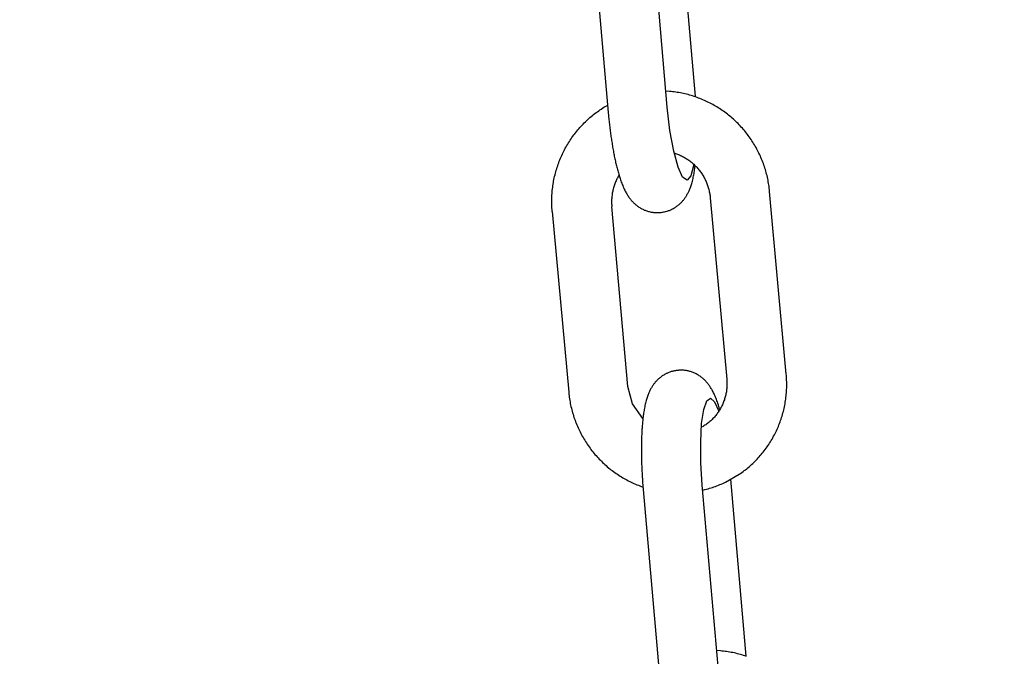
# Model space of a CAD drawing. Extents: x -169 to 2224, y 0 to 2796.
# Tile 278 of 530: x 1601.66 to 1603.6, y 976.02 to 977.27. Entities that reach past the tile are written whole.
import ezdxf

# ---------------------------------------------------------------- set-up
doc = ezdxf.new("R2010")
doc.units = 0
doc.header["$MEASUREMENT"] = 0
doc.header["$PDSIZE"] = 1
doc.layers.get('DEFPOINTS').update_dxf_attribs({"linetype": 'CONTINUOUS'})
doc.layers.add('DIM', color=3, linetype='CONTINUOUS')
doc.layers.add('SPILL-BUCKET', color=1, linetype='CONTINUOUS')
doc.styles.add('SIMPLEX', font='simplex')
doc.dimstyles.new('DIM64', dxfattribs={"dimscale": 64, "dimtxt": 0.09375, "dimasz": 0.09375, "dimexe": 0.0625, "dimexo": 0.0625, "dimgap": 0.046875, "dimtad": 1, "dimdec": 4, "dimzin": 3, "dimdsep": 46, "dimlunit": 4, "dimtxsty": 'SIMPLEX', "dimcen": 0, "dimclrd": 256, "dimclre": 256, "dimclrt": 256, "dimadec": 0, "dimazin": 0, "dimtfac": 1, "dimtdec": 4, "dimtmove": 0, "dimatfit": 3, "dimfxl": 1, "dimfrac": 2, "dimtolj": 1, "dimtzin": 0, "dimarcsym": 0})

# ---------------------------------------------------------------- blocks, each defined once
blk = doc.blocks.new('*D48')
at = {"layer": 'DEFPOINTS', "color": 0, "transparency": 16777216}
for p in [(2031.7725, 978.296), (1368.5472, 978.0147), (2031.7725, 700.5233)]:
    blk.add_point(p, dxfattribs=at)
at = {"layer": 'DIM', "lineweight": -2, "transparency": 16777216}
for p, q in [((2031.7725, 974.296), (2031.7725, 696.5233)), ((1368.5472, 974.0147), (1368.5472, 696.5233)), ((1374.5472, 700.5233), (2025.7725, 700.5233))]:
    blk.add_line(p, q, dxfattribs=at)
at = {"layer": 'DIM', "transparency": 16777216}
for points in [[(1374.5472, 701.5233), (1374.5472, 699.5233), (1368.5472, 700.5233)], [(2025.7725, 701.5233), (2025.7725, 699.5233), (2031.7725, 700.5233)]]:
    blk.add_solid(points, dxfattribs=at)
at = {"layer": 'DIM', "transparency": 16777216, "insert": (1700.1599, 708.0947), "char_height": 6, "attachment_point": 5, "style": 'SIMPLEX'}
blk.add_mtext('\\A1;55\'-3 1/4" (F.V. TANK SLAB)', dxfattribs=at)

msp = doc.modelspace()

# ---------------------------------------------------------------- linework, layer by layer
at = {"layer": 'SPILL-BUCKET', "color": 1, "linetype": 'Continuous'}
for p, q in [((1602.99222, 977.12365), (1602.96178, 977.47119)), ((1602.78918, 977.45165), (1602.8207, 977.09172)), ((1602.93696, 977.1025), (1602.90565, 977.45995))]:
    msp.add_line(p, q, dxfattribs=at)
at = {"layer": 'SPILL-BUCKET', "color": 1}
for p, q in [((1602.94118, 977.13339), (1602.93421, 977.13388)), ((1602.94426, 977.13311), (1602.94118, 977.13339)), ((1602.94734, 977.13279), (1602.94426, 977.13311)), ((1602.95041, 977.13242), (1602.94734, 977.13279)), ((1602.95348, 977.132), (1602.95041, 977.13242)), ((1602.95654, 977.13154), (1602.95348, 977.132)), ((1602.9596, 977.13104), (1602.95654, 977.13154)), ((1602.96265, 977.13049), (1602.9596, 977.13104)), ((1602.96569, 977.12989), (1602.96265, 977.13049)), ((1602.96872, 977.12926), (1602.96569, 977.12989)), ((1602.97174, 977.12858), (1602.96872, 977.12926)), ((1602.97476, 977.12785), (1602.97174, 977.12858)), ((1602.97776, 977.12708), (1602.97476, 977.12785)), ((1602.98076, 977.12627), (1602.97776, 977.12708)), ((1602.98374, 977.12541), (1602.98076, 977.12627)), ((1602.98671, 977.12451), (1602.98374, 977.12541)), ((1602.98966, 977.12357), (1602.98671, 977.12451)), ((1602.99261, 977.12258), (1602.98966, 977.12357)), ((1602.99554, 977.12155), (1602.99261, 977.12258)), ((1602.99845, 977.12048), (1602.99554, 977.12155)), ((1603.00135, 977.11937), (1602.99845, 977.12048)), ((1603.00424, 977.11822), (1603.00135, 977.11937)), ((1603.0071, 977.11702), (1603.00424, 977.11822)), ((1603.00996, 977.11578), (1603.0071, 977.11702)), ((1603.01279, 977.1145), (1603.00996, 977.11578)), ((1602.79935, 977.09351), (1602.80188, 977.09531)), ((1602.80188, 977.09531), (1602.80443, 977.09709)), ((1602.80443, 977.09709), (1602.80702, 977.09882)), ((1602.80702, 977.09882), (1602.80962, 977.10051)), ((1602.80962, 977.10051), (1602.81225, 977.10217)), ((1602.81225, 977.10217), (1602.8149, 977.10379)), ((1602.8149, 977.10379), (1602.81757, 977.10536)), ((1602.81757, 977.10536), (1602.81941, 977.10642)), ((1602.94228, 977.05629), (1602.93696, 977.1025)), ((1603.0156, 977.11318), (1603.01279, 977.1145)), ((1603.0184, 977.11182), (1603.0156, 977.11318)), ((1603.02118, 977.11042), (1603.0184, 977.11182)), ((1603.02393, 977.10898), (1603.02118, 977.11042)), ((1603.02667, 977.10749), (1603.02393, 977.10898)), ((1603.02939, 977.10597), (1603.02667, 977.10749)), ((1603.03208, 977.10441), (1603.02939, 977.10597)), ((1603.03475, 977.10281), (1603.03208, 977.10441)), ((1603.0374, 977.10117), (1603.03475, 977.10281)), ((1603.04003, 977.09949), (1603.0374, 977.10117)), ((1603.04263, 977.09778), (1603.04003, 977.09949)), ((1603.0452, 977.09603), (1603.04263, 977.09778)), ((1603.04775, 977.09424), (1603.0452, 977.09603)), ((1602.7778, 977.07564), (1602.78008, 977.07776)), ((1602.78008, 977.07776), (1602.78239, 977.07985)), ((1602.78239, 977.07985), (1602.78473, 977.08191)), ((1602.78473, 977.08191), (1602.78709, 977.08393)), ((1602.78709, 977.08393), (1602.78949, 977.08592)), ((1602.78949, 977.08592), (1602.79191, 977.08787)), ((1602.79191, 977.08787), (1602.79437, 977.08978)), ((1602.79437, 977.08978), (1602.79684, 977.09166)), ((1602.79684, 977.09166), (1602.79935, 977.09351)), ((1602.8207, 977.09172), (1602.82083, 977.09023)), ((1602.82083, 977.09023), (1602.82097, 977.08875)), ((1602.82097, 977.08875), (1602.82123, 977.08593)), ((1602.82123, 977.08593), (1602.82149, 977.08312)), ((1602.82149, 977.08312), (1602.82177, 977.08031)), ((1602.82177, 977.08031), (1602.82205, 977.07751)), ((1602.82205, 977.07751), (1602.82235, 977.07471)), ((1603.05028, 977.09241), (1603.04775, 977.09424)), ((1603.05278, 977.09055), (1603.05028, 977.09241)), ((1603.05526, 977.08865), (1603.05278, 977.09055)), ((1603.0577, 977.08672), (1603.05526, 977.08865)), ((1603.06012, 977.08475), (1603.0577, 977.08672)), ((1603.06251, 977.08275), (1603.06012, 977.08475)), ((1603.06487, 977.08071), (1603.06251, 977.08275)), ((1603.06721, 977.07863), (1603.06487, 977.08071)), ((1603.06951, 977.07653), (1603.06721, 977.07863)), ((1603.07179, 977.07439), (1603.06951, 977.07653)), ((1602.7587, 977.05511), (1602.76069, 977.05751)), ((1602.76069, 977.05751), (1602.76272, 977.05988)), ((1602.76272, 977.05988), (1602.76477, 977.06223)), ((1602.76477, 977.06223), (1602.76686, 977.06454)), ((1602.76686, 977.06454), (1602.76899, 977.06682)), ((1602.76899, 977.06682), (1602.77114, 977.06908)), ((1602.77114, 977.06908), (1602.77333, 977.0713)), ((1602.77333, 977.0713), (1602.77555, 977.07348)), ((1602.77555, 977.07348), (1602.7778, 977.07564)), ((1602.82235, 977.07471), (1602.82265, 977.07192)), ((1602.82265, 977.07192), (1602.82296, 977.06914)), ((1602.82296, 977.06914), (1602.82327, 977.06637)), ((1602.82327, 977.06637), (1602.82359, 977.0636)), ((1602.82359, 977.0636), (1602.82393, 977.06084)), ((1602.82393, 977.06084), (1602.82426, 977.0581)), ((1602.82426, 977.0581), (1602.82461, 977.05536)), ((1603.07403, 977.07222), (1603.07179, 977.07439)), ((1603.07624, 977.07001), (1603.07403, 977.07222)), ((1603.07842, 977.06778), (1603.07624, 977.07001)), ((1603.08057, 977.06551), (1603.07842, 977.06778)), ((1603.08268, 977.06321), (1603.08057, 977.06551)), ((1603.08477, 977.06088), (1603.08268, 977.06321)), ((1603.08682, 977.05853), (1603.08477, 977.06088)), ((1603.08883, 977.05614), (1603.08682, 977.05853)), ((1602.74405, 977.0349), (1602.74576, 977.03751)), ((1602.74576, 977.03751), (1602.7475, 977.04011)), ((1602.7475, 977.04011), (1602.74927, 977.04267)), ((1602.74927, 977.04267), (1602.75109, 977.04521)), ((1602.75109, 977.04521), (1602.75294, 977.04773)), ((1602.75294, 977.04773), (1602.75482, 977.05022)), ((1602.75482, 977.05022), (1602.75675, 977.05267)), ((1602.75675, 977.05267), (1602.7587, 977.05511)), ((1602.82461, 977.05536), (1602.82497, 977.05263)), ((1602.82497, 977.05263), (1602.82533, 977.04991)), ((1602.82533, 977.04991), (1602.8257, 977.04721)), ((1602.8257, 977.04721), (1602.82607, 977.04452)), ((1602.82607, 977.04452), (1602.82646, 977.04184)), ((1602.82646, 977.04184), (1602.82685, 977.03917)), ((1602.82685, 977.03917), (1602.82725, 977.03651)), ((1602.94955, 977.01554), (1602.94228, 977.05629)), ((1603.09082, 977.05372), (1603.08883, 977.05614)), ((1603.09276, 977.05128), (1603.09082, 977.05372)), ((1603.09468, 977.04881), (1603.09276, 977.05128)), ((1603.09655, 977.04631), (1603.09468, 977.04881)), ((1603.09839, 977.04378), (1603.09655, 977.04631)), ((1603.1002, 977.04123), (1603.09839, 977.04378)), ((1603.10197, 977.03865), (1603.1002, 977.04123)), ((1603.1037, 977.03605), (1603.10197, 977.03865)), ((1602.73319, 977.01592), (1602.73463, 977.0187)), ((1602.73463, 977.0187), (1602.7361, 977.02145)), ((1602.7361, 977.02145), (1602.73761, 977.02419)), ((1602.73761, 977.02419), (1602.73917, 977.0269)), ((1602.73917, 977.0269), (1602.74076, 977.02959)), ((1602.74076, 977.02959), (1602.74239, 977.03225)), ((1602.74239, 977.03225), (1602.74405, 977.0349)), ((1602.82725, 977.03651), (1602.82766, 977.03387)), ((1602.82766, 977.03387), (1602.82807, 977.03125)), ((1602.82807, 977.03125), (1602.8285, 977.02863)), ((1602.8285, 977.02863), (1602.82893, 977.02603)), ((1602.82893, 977.02603), (1602.82936, 977.02345)), ((1602.82936, 977.02345), (1602.82981, 977.02088)), ((1602.82981, 977.02088), (1602.83026, 977.01833)), ((1602.83026, 977.01833), (1602.83072, 977.01579)), ((1603.10539, 977.03342), (1603.1037, 977.03605)), ((1603.10705, 977.03077), (1603.10539, 977.03342)), ((1603.10867, 977.02809), (1603.10705, 977.03077)), ((1603.11025, 977.02539), (1603.10867, 977.02809)), ((1603.11179, 977.02267), (1603.11025, 977.02539)), ((1603.11329, 977.01993), (1603.11179, 977.02267)), ((1603.11475, 977.01717), (1603.11329, 977.01993)), ((1602.72428, 976.99594), (1602.72543, 976.99885)), ((1602.72543, 976.99885), (1602.72662, 977.00174)), ((1602.72662, 977.00174), (1602.72785, 977.00462)), ((1602.72785, 977.00462), (1602.72913, 977.00747)), ((1602.72913, 977.00747), (1602.73044, 977.01031)), ((1602.73044, 977.01031), (1602.7318, 977.01312)), ((1602.7318, 977.01312), (1602.73319, 977.01592)), ((1602.83072, 977.01579), (1602.83119, 977.01328)), ((1602.83119, 977.01328), (1602.83167, 977.01077)), ((1602.83167, 977.01077), (1602.83215, 977.00829)), ((1602.83215, 977.00829), (1602.83265, 977.00581)), ((1602.83265, 977.00581), (1602.83315, 977.00336)), ((1602.83315, 977.00336), (1602.83366, 977.00092)), ((1602.83366, 977.00092), (1602.83418, 976.9985)), ((1602.83418, 976.9985), (1602.8347, 976.99609)), ((1602.95812, 976.98395), (1602.94955, 977.01554)), ((1602.95044, 977.01228), (1602.95344, 977.01128)), ((1602.95344, 977.01128), (1602.95541, 977.01058)), ((1602.95541, 977.01058), (1602.95736, 977.00984)), ((1602.95736, 977.00984), (1602.9593, 977.00907)), ((1602.9593, 977.00907), (1602.96122, 977.00825)), ((1602.96122, 977.00825), (1602.96312, 977.00739)), ((1602.96312, 977.00739), (1602.96501, 977.00649)), ((1602.96501, 977.00649), (1602.96688, 977.00555)), ((1602.96688, 977.00555), (1602.96873, 977.00457)), ((1602.96873, 977.00457), (1602.97056, 977.00355)), ((1602.97056, 977.00355), (1602.97236, 977.0025)), ((1602.97236, 977.0025), (1602.97415, 977.0014)), ((1602.97415, 977.0014), (1602.97591, 977.00027)), ((1602.97591, 977.00027), (1602.97765, 976.9991)), ((1602.97765, 976.9991), (1602.97937, 976.99789)), ((1603.11618, 977.01438), (1603.11475, 977.01717)), ((1603.11756, 977.01158), (1603.11618, 977.01438)), ((1603.11891, 977.00876), (1603.11756, 977.01158)), ((1603.12021, 977.00591), (1603.11891, 977.00876)), ((1603.12147, 977.00305), (1603.12021, 977.00591)), ((1603.12269, 977.00017), (1603.12147, 977.00305)), ((1603.12387, 976.99728), (1603.12269, 977.00017)), ((1602.71825, 976.97818), (1602.71915, 976.98118)), ((1602.71915, 976.98118), (1602.72009, 976.98416)), ((1602.72009, 976.98416), (1602.72107, 976.98713)), ((1602.72107, 976.98713), (1602.7221, 976.99008)), ((1602.7221, 976.99008), (1602.72317, 976.99302)), ((1602.72317, 976.99302), (1602.72428, 976.99594)), ((1602.8347, 976.99609), (1602.83524, 976.99371)), ((1602.83524, 976.99371), (1602.83578, 976.99133)), ((1602.83578, 976.99133), (1602.83634, 976.98897)), ((1602.83634, 976.98897), (1602.83691, 976.98663)), ((1602.83691, 976.98663), (1602.83748, 976.98431)), ((1602.83748, 976.98431), (1602.83807, 976.98198)), ((1602.83807, 976.98198), (1602.83867, 976.97969)), ((1602.83867, 976.97969), (1602.83928, 976.97739)), ((1602.96721, 976.96441), (1602.95812, 976.98395)), ((1602.97937, 976.99789), (1602.98106, 976.99665)), ((1602.98106, 976.99665), (1602.98272, 976.99537)), ((1602.98272, 976.99537), (1602.98436, 976.99406)), ((1602.98945, 976.98953), (1602.98362, 976.96734)), ((1602.98436, 976.99406), (1602.98598, 976.99272)), ((1602.98598, 976.99272), (1602.98756, 976.99134)), ((1602.98756, 976.99134), (1602.98912, 976.98993)), ((1602.98912, 976.98993), (1602.99064, 976.98848)), ((1602.99048, 976.97681), (1602.99085, 976.97923)), ((1602.99064, 976.98848), (1602.99214, 976.987)), ((1602.99085, 976.97923), (1602.9912, 976.98169)), ((1602.9912, 976.98169), (1602.99152, 976.9841)), ((1602.99152, 976.9841), (1602.99184, 976.98654)), ((1602.99184, 976.98654), (1602.99192, 976.98722)), ((1602.99214, 976.987), (1602.99361, 976.98549)), ((1602.99361, 976.98549), (1602.99504, 976.98396)), ((1602.99504, 976.98396), (1602.99645, 976.98239)), ((1602.99645, 976.98239), (1602.99782, 976.98079)), ((1602.99782, 976.98079), (1602.99916, 976.97917)), ((1602.99916, 976.97917), (1603.00047, 976.97752)), ((1603.12501, 976.99437), (1603.12387, 976.99728)), ((1603.12611, 976.99144), (1603.12501, 976.99437)), ((1603.12716, 976.98849), (1603.12611, 976.99144)), ((1603.12818, 976.98554), (1603.12716, 976.98849)), ((1603.12915, 976.98256), (1603.12818, 976.98554)), ((1603.13007, 976.97958), (1603.12915, 976.98256)), ((1603.13096, 976.97658), (1603.13007, 976.97958)), ((1602.71318, 976.9569), (1602.71377, 976.95997)), ((1602.71377, 976.95997), (1602.71441, 976.96303)), ((1602.71441, 976.96303), (1602.71509, 976.96608)), ((1602.71509, 976.96608), (1602.71582, 976.96912)), ((1602.71582, 976.96912), (1602.71659, 976.97216)), ((1602.71659, 976.97216), (1602.7174, 976.97517)), ((1602.7174, 976.97517), (1602.71825, 976.97818)), ((1602.83777, 976.96092), (1602.83686, 976.95902)), ((1602.83872, 976.9628), (1602.83777, 976.96092)), ((1602.83971, 976.96466), (1602.83872, 976.9628)), ((1602.83928, 976.97739), (1602.8399, 976.97513)), ((1602.84073, 976.9665), (1602.83971, 976.96466)), ((1602.8399, 976.97513), (1602.84055, 976.97285)), ((1602.84055, 976.97285), (1602.8412, 976.9706)), ((1602.84179, 976.96832), (1602.84073, 976.9665)), ((1602.8412, 976.9706), (1602.84188, 976.96833)), ((1602.84185, 976.96842), (1602.84179, 976.96832)), ((1602.84188, 976.96833), (1602.84257, 976.9661)), ((1602.84257, 976.9661), (1602.84328, 976.96384)), ((1602.84328, 976.96384), (1602.84401, 976.96161)), ((1602.84401, 976.96161), (1602.84478, 976.95934)), ((1602.97597, 976.9587), (1602.96721, 976.96441)), ((1602.98362, 976.96734), (1602.97597, 976.9587)), ((1602.98703, 976.9593), (1602.98761, 976.96179)), ((1602.98761, 976.96179), (1602.98817, 976.96431)), ((1602.98817, 976.96431), (1602.9887, 976.96686)), ((1602.9887, 976.96686), (1602.98919, 976.96936)), ((1602.98919, 976.96936), (1602.98965, 976.97188)), ((1602.98965, 976.97188), (1602.99007, 976.97433)), ((1602.99007, 976.97433), (1602.99048, 976.97681)), ((1603.00047, 976.97752), (1603.00174, 976.97584)), ((1603.00174, 976.97584), (1603.00297, 976.97413)), ((1603.00297, 976.97413), (1603.00417, 976.9724)), ((1603.00417, 976.9724), (1603.00534, 976.97065)), ((1603.00534, 976.97065), (1603.00647, 976.96887)), ((1603.00647, 976.96887), (1603.00757, 976.96707)), ((1603.00757, 976.96707), (1603.00862, 976.96524)), ((1603.00862, 976.96524), (1603.00964, 976.9634)), ((1603.00964, 976.9634), (1603.01062, 976.96154)), ((1603.01062, 976.96154), (1603.01156, 976.95965)), ((1603.01156, 976.95965), (1603.01247, 976.95775)), ((1603.1318, 976.97357), (1603.13096, 976.97658)), ((1603.1326, 976.97055), (1603.1318, 976.97357)), ((1603.13335, 976.96752), (1603.1326, 976.97055)), ((1603.13407, 976.96448), (1603.13335, 976.96752)), ((1603.13473, 976.96142), (1603.13407, 976.96448)), ((1603.13536, 976.95836), (1603.13473, 976.96142)), ((1602.71054, 976.93833), (1602.71087, 976.94144)), ((1602.71087, 976.94144), (1602.71124, 976.94455)), ((1602.71124, 976.94455), (1602.71166, 976.94764)), ((1602.71166, 976.94764), (1602.71212, 976.95074)), ((1602.71212, 976.95074), (1602.71263, 976.95382)), ((1602.71263, 976.95382), (1602.71318, 976.9569)), ((1602.83048, 976.94119), (1602.82998, 976.93914)), ((1602.83103, 976.94323), (1602.83048, 976.94119)), ((1602.83161, 976.94525), (1602.83103, 976.94323)), ((1602.83224, 976.94726), (1602.83161, 976.94525)), ((1602.83291, 976.94926), (1602.83224, 976.94726)), ((1602.83362, 976.95124), (1602.83291, 976.94926)), ((1602.83437, 976.95321), (1602.83362, 976.95124)), ((1602.83516, 976.95517), (1602.83437, 976.95321)), ((1602.83599, 976.9571), (1602.83516, 976.95517)), ((1602.83686, 976.95902), (1602.83599, 976.9571)), ((1602.84478, 976.95934), (1602.84557, 976.9571)), ((1602.84557, 976.9571), (1602.8464, 976.9548)), ((1602.8464, 976.9548), (1602.84725, 976.95254)), ((1602.84725, 976.95254), (1602.84816, 976.9502)), ((1602.84816, 976.9502), (1602.8491, 976.9479)), ((1602.8491, 976.9479), (1602.85012, 976.94552)), ((1602.85012, 976.94552), (1602.85116, 976.94316)), ((1602.85116, 976.94316), (1602.85213, 976.94108)), ((1602.85213, 976.94108), (1602.85314, 976.93901)), ((1602.98057, 976.93942), (1602.98123, 976.941)), ((1602.98123, 976.941), (1602.98191, 976.9427)), ((1602.98191, 976.9427), (1602.98255, 976.94441)), ((1602.98255, 976.94441), (1602.98322, 976.94628)), ((1602.98322, 976.94628), (1602.98385, 976.94814)), ((1602.98385, 976.94814), (1602.98451, 976.9502)), ((1602.98451, 976.9502), (1602.98514, 976.95227)), ((1602.98514, 976.95227), (1602.98579, 976.95455)), ((1602.98579, 976.95455), (1602.98641, 976.95684)), ((1602.98641, 976.95684), (1602.98703, 976.9593)), ((1603.01247, 976.95775), (1603.01333, 976.95582)), ((1603.01333, 976.95582), (1603.01416, 976.95388)), ((1603.01416, 976.95388), (1603.01494, 976.95193)), ((1603.01494, 976.95193), (1603.01568, 976.94996)), ((1603.01568, 976.94996), (1603.01639, 976.94797)), ((1603.01639, 976.94797), (1603.01705, 976.94597)), ((1603.01705, 976.94597), (1603.01767, 976.94396)), ((1603.01767, 976.94396), (1603.01825, 976.94194)), ((1603.01825, 976.94194), (1603.01879, 976.9399)), ((1603.13594, 976.95529), (1603.13536, 976.95836)), ((1603.13648, 976.95222), (1603.13594, 976.95529)), ((1603.13697, 976.94914), (1603.13648, 976.95222)), ((1603.13742, 976.94605), (1603.13697, 976.94914)), ((1603.13782, 976.94295), (1603.13742, 976.94605)), ((1603.13818, 976.93985), (1603.13782, 976.94295)), ((1602.7095, 976.91962), (1602.70956, 976.92275)), ((1602.70956, 976.92275), (1602.70966, 976.92587)), ((1602.70966, 976.92587), (1602.70982, 976.92899)), ((1602.70982, 976.92899), (1602.71001, 976.93211)), ((1602.71001, 976.93211), (1602.71025, 976.93522)), ((1602.71025, 976.93522), (1602.71054, 976.93833)), ((1602.82748, 976.9225), (1602.82736, 976.9204)), ((1602.82764, 976.9246), (1602.82748, 976.9225)), ((1602.82785, 976.92669), (1602.82764, 976.9246)), ((1602.8281, 976.92878), (1602.82785, 976.92669)), ((1602.82839, 976.93087), (1602.8281, 976.92878)), ((1602.82872, 976.93295), (1602.82839, 976.93087)), ((1602.8291, 976.93502), (1602.82872, 976.93295)), ((1602.82952, 976.93709), (1602.8291, 976.93502)), ((1602.82998, 976.93914), (1602.82952, 976.93709)), ((1602.85314, 976.93901), (1602.85409, 976.93714)), ((1602.85409, 976.93714), (1602.85507, 976.93528)), ((1602.85507, 976.93528), (1602.856, 976.93361)), ((1602.856, 976.93361), (1602.85696, 976.93193)), ((1602.85696, 976.93193), (1602.85787, 976.93041)), ((1602.85787, 976.93041), (1602.85882, 976.92888)), ((1602.85882, 976.92888), (1602.85973, 976.92747)), ((1602.85973, 976.92747), (1602.86068, 976.92606)), ((1602.86068, 976.92606), (1602.8616, 976.92475)), ((1602.8616, 976.92475), (1602.86255, 976.92343)), ((1602.86255, 976.92343), (1602.86349, 976.92219)), ((1602.86349, 976.92219), (1602.86446, 976.92095)), ((1602.86446, 976.92095), (1602.86543, 976.91977)), ((1602.96967, 976.92062), (1602.97058, 976.92181)), ((1602.97058, 976.92181), (1602.97147, 976.92302)), ((1602.97147, 976.92302), (1602.97233, 976.92424)), ((1602.97233, 976.92424), (1602.97317, 976.9255)), ((1602.97317, 976.9255), (1602.97398, 976.92676)), ((1602.97398, 976.92676), (1602.97479, 976.92805)), ((1602.97479, 976.92805), (1602.97556, 976.92935)), ((1602.97556, 976.92935), (1602.97632, 976.9307)), ((1602.97632, 976.9307), (1602.97706, 976.93205)), ((1602.97706, 976.93205), (1602.97779, 976.93346)), ((1602.97779, 976.93346), (1602.9785, 976.93486)), ((1602.9785, 976.93486), (1602.97921, 976.93635)), ((1602.97921, 976.93635), (1602.97988, 976.93783)), ((1602.97988, 976.93783), (1602.98057, 976.93942)), ((1603.01879, 976.9399), (1603.01929, 976.93786)), ((1603.01929, 976.93786), (1603.01974, 976.9358)), ((1603.01974, 976.9358), (1603.02015, 976.93374)), ((1603.02015, 976.93374), (1603.02052, 976.93167)), ((1603.02052, 976.93167), (1603.02085, 976.92959)), ((1603.02085, 976.92959), (1603.02113, 976.92751)), ((1603.02113, 976.92751), (1603.02133, 976.92579)), ((1603.02133, 976.92579), (1603.0215, 976.92407)), ((1603.0215, 976.92407), (1603.05402, 976.5666)), ((1603.13838, 976.93795), (1603.13818, 976.93985)), ((1603.13856, 976.93605), (1603.13838, 976.93795)), ((1603.17131, 976.5761), (1603.13856, 976.93605)), ((1602.70948, 976.9165), (1602.7095, 976.91962)), ((1602.70951, 976.91338), (1602.70948, 976.9165)), ((1602.70958, 976.91026), (1602.70951, 976.91338)), ((1602.70969, 976.90714), (1602.70958, 976.91026)), ((1602.70986, 976.90402), (1602.70969, 976.90714)), ((1602.71006, 976.9009), (1602.70986, 976.90402)), ((1602.82729, 976.9183), (1602.82726, 976.91619)), ((1602.82726, 976.91619), (1602.82727, 976.91409)), ((1602.82727, 976.91409), (1602.82732, 976.91199)), ((1602.82736, 976.9204), (1602.82729, 976.9183)), ((1602.82732, 976.91199), (1602.82742, 976.90989)), ((1602.82742, 976.90989), (1602.82753, 976.90816)), ((1602.82753, 976.90816), (1602.82767, 976.90643)), ((1602.859, 976.55204), (1602.82767, 976.90643)), ((1602.86543, 976.91977), (1602.86642, 976.91859)), ((1602.86642, 976.91859), (1602.86742, 976.91746)), ((1602.86742, 976.91746), (1602.86845, 976.91634)), ((1602.86845, 976.91634), (1602.86948, 976.91526)), ((1602.86948, 976.91526), (1602.87054, 976.91418)), ((1602.87054, 976.91418), (1602.87161, 976.91315)), ((1602.87161, 976.91315), (1602.87271, 976.91212)), ((1602.87271, 976.91212), (1602.87383, 976.91112)), ((1602.87383, 976.91112), (1602.87498, 976.91014)), ((1602.87498, 976.91014), (1602.87614, 976.90919)), ((1602.87614, 976.90919), (1602.87733, 976.90826)), ((1602.87733, 976.90826), (1602.87854, 976.90735)), ((1602.87854, 976.90735), (1602.87978, 976.90647)), ((1602.87978, 976.90647), (1602.88118, 976.90552)), ((1602.88118, 976.90552), (1602.88261, 976.90459)), ((1602.88261, 976.90459), (1602.88406, 976.90371)), ((1602.88406, 976.90371), (1602.88555, 976.90285)), ((1602.88555, 976.90285), (1602.88706, 976.90204)), ((1602.88706, 976.90204), (1602.88859, 976.90126)), ((1602.88859, 976.90126), (1602.89014, 976.90053)), ((1602.94554, 976.9011), (1602.94613, 976.90139)), ((1602.94613, 976.90139), (1602.94673, 976.90169)), ((1602.94673, 976.90169), (1602.94715, 976.9019)), ((1602.94715, 976.9019), (1602.94743, 976.90204)), ((1602.94771, 976.90219), (1602.94995, 976.90341)), ((1602.94995, 976.90341), (1602.95133, 976.90422)), ((1602.95133, 976.90422), (1602.95269, 976.90507)), ((1602.95269, 976.90507), (1602.95401, 976.90594)), ((1602.95401, 976.90594), (1602.95532, 976.90684)), ((1602.95532, 976.90684), (1602.95659, 976.90776)), ((1602.95659, 976.90776), (1602.95784, 976.90872)), ((1602.95784, 976.90872), (1602.95905, 976.90969)), ((1602.95905, 976.90969), (1602.96024, 976.91069)), ((1602.96024, 976.91069), (1602.9614, 976.91172)), ((1602.9614, 976.91172), (1602.96253, 976.91276)), ((1602.96253, 976.91276), (1602.96364, 976.91383)), ((1602.96364, 976.91383), (1602.96471, 976.91491)), ((1602.96471, 976.91491), (1602.96576, 976.91602)), ((1602.96576, 976.91602), (1602.96677, 976.91714)), ((1602.96677, 976.91714), (1602.96777, 976.91829)), ((1602.96777, 976.91829), (1602.96873, 976.91944)), ((1602.96873, 976.91944), (1602.96967, 976.92062)), ((1602.71021, 976.899), (1602.71006, 976.9009)), ((1602.71038, 976.8971), (1602.71021, 976.899)), ((1602.71038, 976.8971), (1602.74279, 976.54082)), ((1602.89014, 976.90053), (1602.89172, 976.89983)), ((1602.89172, 976.89983), (1602.89331, 976.89918)), ((1602.89331, 976.89918), (1602.89492, 976.89857)), ((1602.89492, 976.89857), (1602.89655, 976.898)), ((1602.89655, 976.898), (1602.89819, 976.89747)), ((1602.89819, 976.89747), (1602.89984, 976.89699)), ((1602.89984, 976.89699), (1602.90151, 976.89656)), ((1602.90151, 976.89656), (1602.90318, 976.89617)), ((1602.90318, 976.89617), (1602.90487, 976.89582)), ((1602.90487, 976.89582), (1602.90656, 976.89552)), ((1602.90656, 976.89552), (1602.90826, 976.89527)), ((1602.90826, 976.89527), (1602.90995, 976.89507)), ((1602.90995, 976.89507), (1602.91166, 976.89491)), ((1602.91166, 976.89491), (1602.91336, 976.8948)), ((1602.91336, 976.8948), (1602.91506, 976.89473)), ((1602.91506, 976.89473), (1602.91676, 976.89471)), ((1602.91676, 976.89471), (1602.91846, 976.89474)), ((1602.91846, 976.89474), (1602.91989, 976.8948)), ((1602.91989, 976.8948), (1602.92133, 976.8949)), ((1602.92133, 976.89488), (1602.9228, 976.89499)), ((1602.9228, 976.89501), (1602.92305, 976.89502)), ((1602.92305, 976.89502), (1602.9233, 976.89503)), ((1602.9233, 976.89503), (1602.92498, 976.89519)), ((1602.92498, 976.89519), (1602.92665, 976.8954)), ((1602.92665, 976.8954), (1602.9283, 976.89565)), ((1602.9283, 976.89565), (1602.92995, 976.89594)), ((1602.92995, 976.89594), (1602.93158, 976.89628)), ((1602.93158, 976.89628), (1602.9332, 976.89665)), ((1602.9332, 976.89665), (1602.9364, 976.89753)), ((1602.9364, 976.89753), (1602.93797, 976.89803)), ((1602.93797, 976.89803), (1602.93952, 976.89857)), ((1602.93952, 976.89857), (1602.94106, 976.89915)), ((1602.94106, 976.89915), (1602.94257, 976.89976)), ((1602.94257, 976.89976), (1602.94406, 976.90041)), ((1602.94406, 976.90041), (1602.94554, 976.9011)), ((1602.92585, 976.57202), (1602.92458, 976.57109)), ((1602.92715, 976.57292), (1602.92585, 976.57202)), ((1602.92848, 976.57379), (1602.92715, 976.57292)), ((1602.92983, 976.57463), (1602.92848, 976.57379)), ((1602.93121, 976.57544), (1602.92983, 976.57463)), ((1602.9326, 976.57621), (1602.93121, 976.57544)), ((1602.93401, 976.57695), (1602.9326, 976.57621)), ((1602.93444, 976.57717), (1602.93401, 976.57695)), ((1602.93503, 976.57747), (1602.93444, 976.57717)), ((1602.93563, 976.57776), (1602.93503, 976.57747)), ((1602.93617, 976.57802), (1602.93563, 976.57776)), ((1602.93859, 976.5791), (1602.93617, 976.57802)), ((1602.94011, 976.57971), (1602.93859, 976.5791)), ((1602.94164, 976.58029), (1602.94011, 976.57971)), ((1602.9432, 976.58083), (1602.94164, 976.58029)), ((1602.94477, 976.58132), (1602.9432, 976.58083)), ((1602.94636, 976.58178), (1602.94477, 976.58132)), ((1602.94796, 976.5822), (1602.94636, 976.58178)), ((1602.94958, 976.58258), (1602.94796, 976.5822)), ((1602.95121, 976.58291), (1602.94958, 976.58258)), ((1602.95286, 976.5832), (1602.95121, 976.58291)), ((1602.95452, 976.58346), (1602.95286, 976.5832)), ((1602.95619, 976.58367), (1602.95452, 976.58346)), ((1602.95786, 976.58382), (1602.95619, 976.58367)), ((1602.95812, 976.58384), (1602.95786, 976.58382)), ((1602.95837, 976.58385), (1602.95812, 976.58384)), ((1602.95984, 976.58397), (1602.95836, 976.58386)), ((1602.96127, 976.58406), (1602.95984, 976.58396)), ((1602.96271, 976.58412), (1602.96127, 976.58406)), ((1602.96441, 976.58415), (1602.96271, 976.58412)), ((1602.9661, 976.58412), (1602.96441, 976.58415)), ((1602.96781, 976.58406), (1602.9661, 976.58412)), ((1602.96951, 976.58395), (1602.96781, 976.58406)), ((1602.97121, 976.58379), (1602.96951, 976.58395)), ((1602.97291, 976.58358), (1602.97121, 976.58379)), ((1602.97461, 976.58333), (1602.97291, 976.58358)), ((1602.9763, 976.58303), (1602.97461, 976.58333)), ((1602.97798, 976.58269), (1602.9763, 976.58303)), ((1602.97965, 976.5823), (1602.97798, 976.58269)), ((1602.98132, 976.58186), (1602.97965, 976.5823)), ((1602.98298, 976.58139), (1602.98132, 976.58186)), ((1602.98462, 976.58086), (1602.98298, 976.58139)), ((1602.98624, 976.58029), (1602.98462, 976.58086)), ((1602.98786, 976.57968), (1602.98624, 976.58029)), ((1602.98945, 976.57903), (1602.98786, 976.57968)), ((1602.99102, 976.57833), (1602.98945, 976.57903)), ((1602.99257, 976.57759), (1602.99102, 976.57833)), ((1602.99411, 976.57682), (1602.99257, 976.57759)), ((1602.99561, 976.576), (1602.99411, 976.57682)), ((1602.9971, 976.57515), (1602.99561, 976.576)), ((1602.99856, 976.57426), (1602.9971, 976.57515)), ((1602.99999, 976.57334), (1602.99856, 976.57426)), ((1603.00139, 976.57239), (1602.99999, 976.57334)), ((1603.00263, 976.5715), (1603.00139, 976.57239)), ((1603.17153, 976.57348), (1603.17131, 976.5761)), ((1603.17172, 976.57085), (1603.17153, 976.57348)), ((1602.90799, 976.55336), (1602.90718, 976.5521)), ((1602.90884, 976.55461), (1602.90799, 976.55336)), ((1602.9097, 976.55583), (1602.90884, 976.55461)), ((1602.91059, 976.55705), (1602.9097, 976.55583)), ((1602.9115, 976.55824), (1602.91059, 976.55705)), ((1602.91244, 976.55942), (1602.9115, 976.55824)), ((1602.9134, 976.56057), (1602.91244, 976.55942)), ((1602.91439, 976.56171), (1602.9134, 976.56057)), ((1602.91541, 976.56283), (1602.91439, 976.56171)), ((1602.91646, 976.56394), (1602.91541, 976.56283)), ((1602.91753, 976.56503), (1602.91646, 976.56394)), ((1602.91863, 976.5661), (1602.91753, 976.56503)), ((1602.91976, 976.56714), (1602.91863, 976.5661)), ((1602.92092, 976.56816), (1602.91976, 976.56714)), ((1602.92211, 976.56916), (1602.92092, 976.56816)), ((1602.92333, 976.57014), (1602.92211, 976.56916)), ((1602.92458, 976.57109), (1602.92333, 976.57014)), ((1603.00384, 976.5706), (1603.00263, 976.5715)), ((1603.00503, 976.56967), (1603.00384, 976.5706)), ((1603.00619, 976.56872), (1603.00503, 976.56967)), ((1603.00734, 976.56773), (1603.00619, 976.56872)), ((1603.00845, 976.56674), (1603.00734, 976.56773)), ((1603.00955, 976.56571), (1603.00845, 976.56674)), ((1603.01063, 976.56467), (1603.00955, 976.56571)), ((1603.01169, 976.5636), (1603.01063, 976.56467)), ((1603.01272, 976.56252), (1603.01169, 976.5636)), ((1603.01375, 976.5614), (1603.01272, 976.56252)), ((1603.01474, 976.56027), (1603.01375, 976.5614)), ((1603.01574, 976.55909), (1603.01474, 976.56027)), ((1603.0167, 976.55791), (1603.01574, 976.55909)), ((1603.01768, 976.55667), (1603.0167, 976.55791)), ((1603.01861, 976.55542), (1603.01768, 976.55667)), ((1603.01957, 976.55411), (1603.01861, 976.55542)), ((1603.02049, 976.55279), (1603.01957, 976.55411)), ((1603.02143, 976.55138), (1603.02049, 976.55279)), ((1603.05402, 976.5666), (1603.0541, 976.56571)), ((1603.0541, 976.56571), (1603.05417, 976.56482)), ((1603.05417, 976.56482), (1603.0543, 976.56273)), ((1603.05431, 976.55225), (1603.05418, 976.55016)), ((1603.0543, 976.56273), (1603.05439, 976.56063)), ((1603.05439, 976.55435), (1603.05431, 976.55225)), ((1603.05439, 976.56063), (1603.05443, 976.55854)), ((1603.05443, 976.55644), (1603.05439, 976.55435)), ((1603.05443, 976.55854), (1603.05443, 976.55644)), ((1603.1719, 976.56774), (1603.17172, 976.57085)), ((1603.17204, 976.56462), (1603.1719, 976.56774)), ((1603.17214, 976.5615), (1603.17204, 976.56462)), ((1603.17219, 976.55839), (1603.17214, 976.5615)), ((1603.17216, 976.55215), (1603.1722, 976.55527)), ((1603.1722, 976.55527), (1603.17219, 976.55839)), ((1602.74279, 976.54082), (1602.74297, 976.53892)), ((1602.74297, 976.53892), (1602.74317, 976.53702)), ((1602.74317, 976.53702), (1602.74353, 976.53392)), ((1602.74353, 976.53392), (1602.74393, 976.53082)), ((1602.86835, 976.5178), (1602.859, 976.55204)), ((1602.89862, 976.53445), (1602.89795, 976.53258)), ((1602.89926, 976.53615), (1602.89862, 976.53445)), ((1602.89993, 976.53786), (1602.89926, 976.53615)), ((1602.90059, 976.53944), (1602.89993, 976.53786)), ((1602.90128, 976.54102), (1602.90059, 976.53944)), ((1602.90196, 976.5425), (1602.90128, 976.54102)), ((1602.90267, 976.54399), (1602.90196, 976.5425)), ((1602.90337, 976.5454), (1602.90267, 976.54399)), ((1602.90411, 976.54681), (1602.90337, 976.5454)), ((1602.90484, 976.54816), (1602.90411, 976.54681)), ((1602.90561, 976.54951), (1602.90484, 976.54816)), ((1602.90638, 976.5508), (1602.90561, 976.54951)), ((1602.90718, 976.5521), (1602.90638, 976.5508)), ((1603.02235, 976.54997), (1603.02143, 976.55138)), ((1603.02329, 976.54845), (1603.02235, 976.54997)), ((1603.02421, 976.54692), (1603.02329, 976.54845)), ((1603.02517, 976.54525), (1603.02421, 976.54692)), ((1603.02609, 976.54357), (1603.02517, 976.54525)), ((1603.02708, 976.54171), (1603.02609, 976.54357)), ((1603.02802, 976.53985), (1603.02708, 976.54171)), ((1603.02903, 976.53778), (1603.02802, 976.53985)), ((1603.03, 976.53569), (1603.02903, 976.53778)), ((1603.03105, 976.53334), (1603.03, 976.53569)), ((1603.03206, 976.53096), (1603.03105, 976.53334)), ((1603.0516, 976.53367), (1603.05108, 976.53165)), ((1603.05207, 976.5357), (1603.0516, 976.53367)), ((1603.0525, 976.53775), (1603.05207, 976.5357)), ((1603.05289, 976.5398), (1603.0525, 976.53775)), ((1603.05323, 976.54186), (1603.05289, 976.5398)), ((1603.05353, 976.54392), (1603.05323, 976.54186)), ((1603.05379, 976.546), (1603.05353, 976.54392)), ((1603.05401, 976.54808), (1603.05379, 976.546)), ((1603.05418, 976.55016), (1603.05401, 976.54808)), ((1603.17064, 976.53041), (1603.17099, 976.53351)), ((1603.17099, 976.53351), (1603.1713, 976.5366)), ((1603.1713, 976.5366), (1603.17156, 976.53971)), ((1603.17156, 976.53971), (1603.17178, 976.54282)), ((1603.17178, 976.54282), (1603.17195, 976.54592)), ((1603.17195, 976.54592), (1603.17208, 976.54904)), ((1603.17208, 976.54904), (1603.17216, 976.55215)), ((1602.74393, 976.53082), (1602.74438, 976.52774)), ((1602.74438, 976.52774), (1602.74487, 976.52465)), ((1602.74487, 976.52465), (1602.74541, 976.52158)), ((1602.74541, 976.52158), (1602.74599, 976.51851)), ((1602.74599, 976.51851), (1602.74661, 976.51545)), ((1602.74661, 976.51545), (1602.74728, 976.51239)), ((1602.8889, 976.48887), (1602.86835, 976.5178)), ((1602.89299, 976.51454), (1602.89246, 976.51199)), ((1602.89355, 976.51707), (1602.89299, 976.51454)), ((1602.89414, 976.51955), (1602.89355, 976.51707)), ((1602.89476, 976.52201), (1602.89414, 976.51955)), ((1602.89538, 976.52431), (1602.89476, 976.52201)), ((1602.89603, 976.52659), (1602.89538, 976.52431)), ((1602.89665, 976.52865), (1602.89603, 976.52659)), ((1602.89732, 976.53071), (1602.89665, 976.52865)), ((1602.89795, 976.53258), (1602.89732, 976.53071)), ((1603.00862, 976.50644), (1603.01453, 976.52352)), ((1603.01453, 976.52352), (1603.02185, 976.5288)), ((1603.02185, 976.5288), (1603.03001, 976.52188)), ((1603.03001, 976.52188), (1603.03838, 976.50329)), ((1603.033, 976.52865), (1603.03206, 976.53096)), ((1603.03391, 976.52632), (1603.033, 976.52865)), ((1603.03477, 976.52405), (1603.03391, 976.52632)), ((1603.0356, 976.52176), (1603.03477, 976.52405)), ((1603.03638, 976.51952), (1603.0356, 976.52176)), ((1603.03715, 976.51725), (1603.03638, 976.51952)), ((1603.03788, 976.51502), (1603.03715, 976.51725)), ((1603.0386, 976.51276), (1603.03788, 976.51502)), ((1603.04459, 976.51413), (1603.04367, 976.51227)), ((1603.04547, 976.51601), (1603.04459, 976.51413)), ((1603.04632, 976.51791), (1603.04547, 976.51601)), ((1603.04712, 976.51982), (1603.04632, 976.51791)), ((1603.04788, 976.52176), (1603.04712, 976.51982)), ((1603.04861, 976.52371), (1603.04788, 976.52176)), ((1603.04929, 976.52567), (1603.04861, 976.52371)), ((1603.04993, 976.52765), (1603.04929, 976.52567)), ((1603.05053, 976.52965), (1603.04993, 976.52765)), ((1603.05108, 976.53165), (1603.05053, 976.52965)), ((1603.16761, 976.512), (1603.16822, 976.51505)), ((1603.16822, 976.51505), (1603.1688, 976.51811)), ((1603.1688, 976.51811), (1603.16932, 976.52117)), ((1603.16932, 976.52117), (1603.16981, 976.52425)), ((1603.16981, 976.52425), (1603.17025, 976.52733)), ((1603.17025, 976.52733), (1603.17064, 976.53041)), ((1602.74728, 976.51239), (1602.74799, 976.50935)), ((1602.74799, 976.50935), (1602.74875, 976.50632)), ((1602.74875, 976.50632), (1602.74955, 976.5033)), ((1602.74955, 976.5033), (1602.75039, 976.50029)), ((1602.75039, 976.50029), (1602.75127, 976.49729)), ((1602.75127, 976.49729), (1602.7522, 976.49431)), ((1602.7522, 976.49431), (1602.75317, 976.49133)), ((1602.88964, 976.49476), (1602.88933, 976.49232)), ((1602.88997, 976.49717), (1602.88964, 976.49476)), ((1602.89032, 976.49962), (1602.88997, 976.49717)), ((1602.89069, 976.50204), (1602.89032, 976.49962)), ((1602.89109, 976.50453), (1602.89069, 976.50204)), ((1602.89151, 976.50698), (1602.89109, 976.50453)), ((1602.89198, 976.5095), (1602.89151, 976.50698)), ((1602.89246, 976.51199), (1602.89198, 976.5095)), ((1603.00458, 976.47889), (1603.00862, 976.50644)), ((1603.03236, 976.49497), (1603.03104, 976.49339)), ((1603.03366, 976.49659), (1603.03236, 976.49497)), ((1603.03492, 976.49823), (1603.03366, 976.49659)), ((1603.03614, 976.4999), (1603.03492, 976.49823)), ((1603.03732, 976.50159), (1603.03614, 976.4999)), ((1603.03847, 976.50331), (1603.03732, 976.50159)), ((1603.03959, 976.50506), (1603.03847, 976.50331)), ((1603.03929, 976.51052), (1603.0386, 976.51276)), ((1603.03996, 976.50826), (1603.03929, 976.51052)), ((1603.04066, 976.50683), (1603.03959, 976.50506)), ((1603.04046, 976.50654), (1603.03996, 976.50826)), ((1603.0417, 976.50862), (1603.04066, 976.50683)), ((1603.0427, 976.51044), (1603.0417, 976.50862)), ((1603.04367, 976.51227), (1603.0427, 976.51044)), ((1603.163, 976.49395), (1603.16388, 976.49692)), ((1603.16388, 976.49692), (1603.16471, 976.49992)), ((1603.16471, 976.49992), (1603.1655, 976.50292)), ((1603.1655, 976.50292), (1603.16625, 976.50594)), ((1603.16625, 976.50594), (1603.16695, 976.50896)), ((1603.16695, 976.50896), (1603.16761, 976.512)), ((1602.75317, 976.49133), (1602.75418, 976.48838)), ((1602.75418, 976.48838), (1602.75524, 976.48543)), ((1602.75524, 976.48543), (1602.75633, 976.48251)), ((1602.75633, 976.48251), (1602.75747, 976.47959)), ((1602.75747, 976.47959), (1602.75865, 976.4767)), ((1602.75865, 976.4767), (1602.75987, 976.47382)), ((1602.88762, 976.47527), (1602.88743, 976.47279)), ((1602.88782, 976.47772), (1602.88762, 976.47527)), ((1602.88804, 976.48018), (1602.88782, 976.47772)), ((1602.88826, 976.48261), (1602.88804, 976.48018)), ((1602.88851, 976.48506), (1602.88826, 976.48261)), ((1602.88876, 976.48747), (1602.88851, 976.48506)), ((1602.88904, 976.48991), (1602.88876, 976.48747)), ((1602.88933, 976.49232), (1602.88904, 976.48991)), ((1603.00271, 976.443), (1603.00458, 976.47889)), ((1603.01097, 976.47572), (1603.00924, 976.47461)), ((1603.01268, 976.47687), (1603.01097, 976.47572)), ((1603.01437, 976.47805), (1603.01268, 976.47687)), ((1603.01603, 976.47928), (1603.01437, 976.47805)), ((1603.01767, 976.48054), (1603.01603, 976.47928)), ((1603.01927, 976.48183), (1603.01767, 976.48054)), ((1603.02085, 976.48316), (1603.01927, 976.48183)), ((1603.0224, 976.48452), (1603.02085, 976.48316)), ((1603.02391, 976.48592), (1603.0224, 976.48452)), ((1603.0254, 976.48735), (1603.02391, 976.48592)), ((1603.02686, 976.48882), (1603.0254, 976.48735)), ((1603.02829, 976.49031), (1603.02686, 976.48882)), ((1603.02968, 976.49184), (1603.02829, 976.49031)), ((1603.03104, 976.49339), (1603.02968, 976.49184)), ((1603.15569, 976.4735), (1603.15686, 976.47638)), ((1603.15686, 976.47638), (1603.15799, 976.47927)), ((1603.15799, 976.47927), (1603.15908, 976.48217)), ((1603.15908, 976.48217), (1603.16012, 976.48509)), ((1603.16012, 976.48509), (1603.16113, 976.48803)), ((1603.16113, 976.48803), (1603.16209, 976.49098)), ((1603.16209, 976.49098), (1603.163, 976.49395)), ((1602.75987, 976.47382), (1602.76114, 976.47096)), ((1602.76114, 976.47096), (1602.76244, 976.46811)), ((1602.76244, 976.46811), (1602.76378, 976.46529)), ((1602.76378, 976.46529), (1602.76517, 976.46249)), ((1602.76517, 976.46249), (1602.76659, 976.4597)), ((1602.76659, 976.4597), (1602.76805, 976.45694)), ((1602.76805, 976.45694), (1602.76956, 976.4542)), ((1602.88654, 976.4577), (1602.88644, 976.45515)), ((1602.88666, 976.46026), (1602.88654, 976.4577)), ((1602.88679, 976.46278), (1602.88666, 976.46026)), ((1602.88694, 976.46531), (1602.88679, 976.46278)), ((1602.88709, 976.46781), (1602.88694, 976.46531)), ((1602.88725, 976.47031), (1602.88709, 976.46781)), ((1602.88743, 976.47279), (1602.88725, 976.47031)), ((1603.00748, 976.47353), (1603.0042, 976.47164)), ((1603.00924, 976.47461), (1603.00748, 976.47353)), ((1603.14637, 976.45394), (1603.14782, 976.45667)), ((1603.14782, 976.45667), (1603.14923, 976.45943)), ((1603.14923, 976.45943), (1603.1506, 976.4622)), ((1603.1506, 976.4622), (1603.15194, 976.465)), ((1603.15194, 976.465), (1603.15323, 976.46782)), ((1603.15323, 976.46782), (1603.15448, 976.47065)), ((1603.15448, 976.47065), (1603.15569, 976.4735)), ((1602.76956, 976.4542), (1602.7711, 976.45148)), ((1602.7711, 976.45148), (1602.77268, 976.44878)), ((1602.77268, 976.44878), (1602.7743, 976.4461)), ((1602.7743, 976.4461), (1602.77595, 976.44345)), ((1602.77595, 976.44345), (1602.77765, 976.44082)), ((1602.77765, 976.44082), (1602.77938, 976.43822)), ((1602.77938, 976.43822), (1602.78115, 976.43564)), ((1602.88596, 976.43686), (1602.88593, 976.4342)), ((1602.886, 976.43951), (1602.88596, 976.43686)), ((1602.88605, 976.44215), (1602.886, 976.43951)), ((1602.8861, 976.44478), (1602.88605, 976.44215)), ((1602.88617, 976.44739), (1602.8861, 976.44478)), ((1602.88625, 976.44999), (1602.88617, 976.44739)), ((1602.88634, 976.45257), (1602.88625, 976.44999)), ((1602.88644, 976.45515), (1602.88634, 976.45257)), ((1603.00317, 976.40155), (1603.00271, 976.443)), ((1603.13512, 976.43545), (1603.13684, 976.43801)), ((1603.13684, 976.43801), (1603.13852, 976.44061)), ((1603.13852, 976.44061), (1603.14017, 976.44323)), ((1603.14017, 976.44323), (1603.14177, 976.44587)), ((1603.14177, 976.44587), (1603.14334, 976.44854)), ((1603.14334, 976.44854), (1603.14487, 976.45123)), ((1603.14487, 976.45123), (1603.14637, 976.45394)), ((1602.78115, 976.43564), (1602.78295, 976.43309)), ((1602.78295, 976.43309), (1602.78479, 976.43057)), ((1602.78479, 976.43057), (1602.78667, 976.42806)), ((1602.78667, 976.42806), (1602.78858, 976.42559)), ((1602.78858, 976.42559), (1602.79053, 976.42315)), ((1602.79053, 976.42315), (1602.79251, 976.42073)), ((1602.79251, 976.42073), (1602.79453, 976.41834)), ((1602.79453, 976.41834), (1602.79658, 976.41599)), ((1602.88592, 976.43152), (1602.88591, 976.42883)), ((1602.88591, 976.42883), (1602.88591, 976.42613)), ((1602.88591, 976.42613), (1602.88592, 976.42342)), ((1602.88593, 976.4342), (1602.88592, 976.43152)), ((1602.88592, 976.42342), (1602.88594, 976.4207)), ((1602.88594, 976.4207), (1602.88597, 976.41797)), ((1602.88597, 976.41797), (1602.88601, 976.41523)), ((1603.12006, 976.41587), (1603.12206, 976.41821)), ((1603.12206, 976.41821), (1603.12404, 976.42059)), ((1603.12404, 976.42059), (1603.12597, 976.423)), ((1603.12597, 976.423), (1603.12787, 976.42543)), ((1603.12787, 976.42543), (1603.12974, 976.4279)), ((1603.12974, 976.4279), (1603.13157, 976.43039)), ((1603.13157, 976.43039), (1603.13336, 976.4329)), ((1603.13336, 976.4329), (1603.13512, 976.43545)), ((1602.79658, 976.41599), (1602.79866, 976.41366)), ((1602.79866, 976.41366), (1602.80078, 976.41136)), ((1602.80078, 976.41136), (1602.80293, 976.4091)), ((1602.80293, 976.4091), (1602.8051, 976.40686)), ((1602.8051, 976.40686), (1602.80732, 976.40465)), ((1602.80732, 976.40465), (1602.80956, 976.40248)), ((1602.80956, 976.40248), (1602.81183, 976.40034)), ((1602.81183, 976.40034), (1602.81414, 976.39824)), ((1602.81414, 976.39824), (1602.81647, 976.39616)), ((1602.88601, 976.41523), (1602.88605, 976.41248)), ((1602.88605, 976.41248), (1602.88611, 976.40972)), ((1602.88611, 976.40972), (1602.88618, 976.40695)), ((1602.88618, 976.40695), (1602.88625, 976.40417)), ((1602.88625, 976.40417), (1602.88634, 976.40139)), ((1602.88634, 976.40139), (1602.88643, 976.3986)), ((1602.88643, 976.3986), (1602.88653, 976.3958)), ((1603.00592, 976.35777), (1603.00317, 976.40155)), ((1603.10056, 976.39613), (1603.10285, 976.39819)), ((1603.10285, 976.39819), (1603.10511, 976.40029)), ((1603.10511, 976.40029), (1603.10734, 976.40242)), ((1603.10734, 976.40242), (1603.10954, 976.40458)), ((1603.10954, 976.40458), (1603.11171, 976.40677)), ((1603.11171, 976.40677), (1603.11385, 976.409)), ((1603.11385, 976.409), (1603.11595, 976.41126)), ((1603.11595, 976.41126), (1603.11802, 976.41355)), ((1603.11802, 976.41355), (1603.12006, 976.41587)), ((1602.81647, 976.39616), (1602.81883, 976.39413)), ((1602.81883, 976.39413), (1602.82122, 976.39212)), ((1602.82122, 976.39212), (1602.82364, 976.39015)), ((1602.82364, 976.39015), (1602.82609, 976.38822)), ((1602.82609, 976.38822), (1602.82856, 976.38632)), ((1602.82856, 976.38632), (1602.83106, 976.38446)), ((1602.83106, 976.38446), (1602.83359, 976.38263)), ((1602.83359, 976.38263), (1602.83614, 976.38084)), ((1602.83614, 976.38084), (1602.83872, 976.37909)), ((1602.83872, 976.37909), (1602.84132, 976.37738)), ((1602.88653, 976.3958), (1602.88664, 976.393)), ((1602.88664, 976.393), (1602.88676, 976.39019)), ((1602.88676, 976.39019), (1602.88689, 976.38738)), ((1602.88689, 976.38738), (1602.88703, 976.38456)), ((1602.88703, 976.38456), (1602.88718, 976.38174)), ((1602.88718, 976.38174), (1602.88733, 976.37891)), ((1602.88733, 976.37891), (1602.8875, 976.37609)), ((1603.0517, 976.36369), (1603.07865, 976.37914)), ((1603.07865, 976.37914), (1603.08119, 976.38088)), ((1603.08119, 976.38088), (1603.08371, 976.38266)), ((1603.08371, 976.38266), (1603.0862, 976.38448)), ((1603.0862, 976.38448), (1603.08866, 976.38633)), ((1603.08866, 976.38633), (1603.0911, 976.38822)), ((1603.0911, 976.38822), (1603.0935, 976.39015)), ((1603.0935, 976.39015), (1603.09588, 976.39211)), ((1603.09588, 976.39211), (1603.09823, 976.3941)), ((1603.09823, 976.3941), (1603.10056, 976.39613)), ((1602.84132, 976.37738), (1602.84395, 976.3757)), ((1602.84395, 976.3757), (1602.8466, 976.37406)), ((1602.8466, 976.37406), (1602.84927, 976.37246)), ((1602.84927, 976.37246), (1602.85196, 976.3709)), ((1602.85196, 976.3709), (1602.85468, 976.36938)), ((1602.85468, 976.36938), (1602.85741, 976.36789)), ((1602.85741, 976.36789), (1602.86017, 976.36645)), ((1602.86017, 976.36645), (1602.86295, 976.36505)), ((1602.86295, 976.36505), (1602.86574, 976.36369)), ((1602.86574, 976.36369), (1602.86856, 976.36237)), ((1602.86856, 976.36237), (1602.87139, 976.36109)), ((1602.87139, 976.36109), (1602.87424, 976.35985)), ((1602.87424, 976.35985), (1602.87711, 976.35865)), ((1602.87711, 976.35865), (1602.87999, 976.3575)), ((1602.8875, 976.37609), (1602.88767, 976.37326)), ((1602.88767, 976.37326), (1602.88785, 976.37043)), ((1602.88785, 976.37043), (1602.88804, 976.36759)), ((1602.88804, 976.36759), (1602.88824, 976.36476)), ((1602.88824, 976.36476), (1602.88844, 976.36193)), ((1602.88844, 976.36193), (1602.88866, 976.3591)), ((1602.88866, 976.3591), (1602.88888, 976.35627)), ((1603.03758, 976.35754), (1603.04044, 976.35869)), ((1603.04044, 976.35869), (1603.04328, 976.35988)), ((1603.04328, 976.35988), (1603.0461, 976.36111)), ((1603.0461, 976.36111), (1603.04892, 976.36237)), ((1603.04892, 976.36237), (1603.0517, 976.36369)), ((1603.09257, 976.02055), (1603.062, 976.3696)), ((1602.87999, 976.3575), (1602.88289, 976.35639)), ((1602.88289, 976.35639), (1602.88581, 976.35532)), ((1602.88581, 976.35532), (1602.88904, 976.35418)), ((1602.88888, 976.35627), (1602.88911, 976.35344)), ((1602.88911, 976.35344), (1602.88928, 976.35145)), ((1602.88928, 976.35145), (1602.88945, 976.34947)), ((1602.88945, 976.34947), (1602.92097, 975.98954)), ((1603.03723, 976.00032), (1603.00592, 976.35777)), ((1603.00677, 976.34807), (1603.01117, 976.34912)), ((1603.01117, 976.34912), (1603.01416, 976.34988)), ((1603.01416, 976.34988), (1603.01713, 976.35069)), ((1603.01713, 976.35069), (1603.02009, 976.35154)), ((1603.02009, 976.35154), (1603.02304, 976.35243)), ((1603.02304, 976.35243), (1603.02598, 976.35337)), ((1603.02598, 976.35337), (1603.0289, 976.35435)), ((1603.0289, 976.35435), (1603.03181, 976.35537)), ((1603.03181, 976.35537), (1603.0347, 976.35643)), ((1603.0347, 976.35643), (1603.03758, 976.35754)), ((1603.04145, 976.03122), (1603.03448, 976.0317)), ((1603.04453, 976.03094), (1603.04145, 976.03122)), ((1603.04761, 976.03061), (1603.04453, 976.03094)), ((1603.05068, 976.03024), (1603.04761, 976.03061)), ((1603.05375, 976.02982), (1603.05068, 976.03024)), ((1603.05681, 976.02936), (1603.05375, 976.02982)), ((1603.05987, 976.02886), (1603.05681, 976.02936)), ((1603.06292, 976.02831), (1603.05987, 976.02886)), ((1603.06596, 976.02772), (1603.06292, 976.02831)), ((1603.06899, 976.02708), (1603.06596, 976.02772)), ((1603.07201, 976.0264), (1603.06899, 976.02708)), ((1603.07503, 976.02567), (1603.07201, 976.0264)), ((1603.07803, 976.0249), (1603.07503, 976.02567)), ((1603.08103, 976.02409), (1603.07803, 976.0249)), ((1603.08401, 976.02323), (1603.08103, 976.02409)), ((1603.08698, 976.02234), (1603.08401, 976.02323)), ((1603.08993, 976.02139), (1603.08698, 976.02234)), ((1603.09288, 976.02041), (1603.08993, 976.02139))]:
    msp.add_line(p, q, dxfattribs=at)

# ---------------------------------------------------------------- dimensions: what is measured, and where the dimension line sits
at = {"layer": 'DIM'}
dim = msp.add_linear_dim(base=(2031.77254, 700.52328), p1=(1368.54722, 978.01471), p2=(2031.77254, 978.29596), angle=0, text='<> (F.V. TANK SLAB)', dimstyle='DIM64', dxfattribs=at)
dim.commit()
dim.dimension.update_dxf_attribs({"geometry": '*D48', "text_midpoint": (1700.15988, 708.09471)})

doc.saveas('drawing.dxf')
